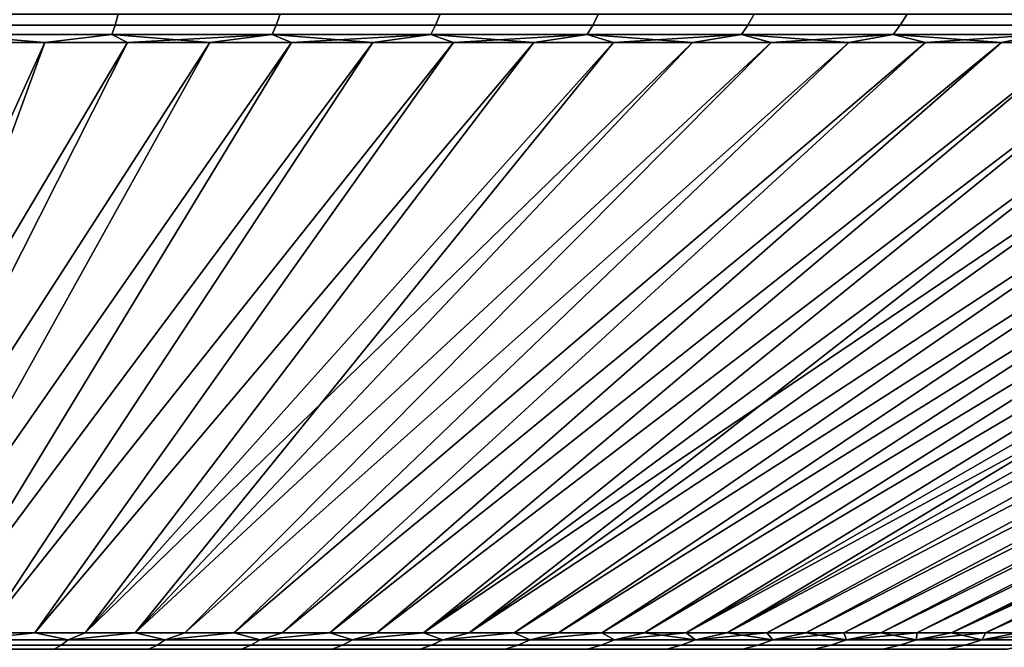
# Model space of a CAD drawing. Header units: metres. Extents: x -109 to 109, y -100 to 58.
# Tile 634 of 642: x 81 to 90, y 48 to 53. Entities that reach past the tile are written whole.
import ezdxf

# ---------------------------------------------------------------- set-up
doc = ezdxf.new("R2010")
doc.units = ezdxf.units.M
doc.layers.add('solid_21_062_100_XXX', color=7, linetype='CONTINUOUS')

msp = doc.modelspace()

# ---------------------------------------------------------------- linework, layer by layer
at = {"layer": 'solid_21_062_100_XXX'}
for points in [[(82.115601, 53.246349, 30.492739), (80.721916, 53.246349, 30.71673), (80.701859, 53.152493, 30.570814), (82.088928, 53.152493, 30.347887)], [(80.721916, 53.246349, -30.71673), (82.115601, 53.246349, -30.492739), (82.088928, 53.152493, -30.347887), (80.701859, 53.152493, -30.570814)], [(83.49765, 53.246349, 30.205545), (82.115601, 53.246349, 30.492739), (82.088928, 53.152493, 30.347887), (83.464409, 53.152493, 30.062057)], [(82.115601, 53.246349, -30.492739), (83.49765, 53.246349, -30.205545), (83.464409, 53.152493, -30.062057), (82.088928, 53.152493, -30.347887)], [(84.865189, 53.246349, 29.855747), (83.49765, 53.246349, 30.205545), (83.464409, 53.152493, 30.062057), (84.825447, 53.152493, 29.713923)], [(83.49765, 53.246349, -30.205545), (84.865189, 53.246349, -29.855747), (84.825447, 53.152493, -29.713923), (83.464409, 53.152493, -30.062057)], [(86.215393, 53.246349, 29.444069), (84.865189, 53.246349, 29.855747), (84.825447, 53.152493, 29.713923), (86.169243, 53.152493, 29.304199)], [(84.865189, 53.246349, -29.855747), (86.215393, 53.246349, -29.444069), (86.169243, 53.152493, -29.304199), (84.825447, 53.152493, -29.713923)], [(87.545456, 53.246349, 28.971363), (86.215393, 53.246349, 29.444069), (86.169243, 53.152493, 29.304199), (87.492989, 53.152493, 28.833738)], [(86.215393, 53.246349, -29.444069), (87.545456, 53.246349, -28.971363), (87.492989, 53.152493, -28.833738), (86.169243, 53.152493, -29.304199)], [(88.852631, 53.246349, 28.43861), (87.545456, 53.246349, 28.971363), (87.492989, 53.152493, 28.833738), (88.793953, 53.152493, 28.303516)], [(87.545456, 53.246349, -28.971363), (88.852631, 53.246349, -28.43861), (88.793953, 53.152493, -28.303516), (87.492989, 53.152493, -28.833738)], [(90.134201, 53.246349, 27.846912), (88.852631, 53.246349, 28.43861), (88.793953, 53.152493, 28.303516), (90.069435, 53.152493, 27.71463)], [(88.852631, 53.246349, -28.43861), (90.134201, 53.246349, -27.846912), (90.069435, 53.152493, -27.71463), (88.793953, 53.152493, -28.303516)], [(82.088928, 53.152493, 30.347887), (80.701859, 53.152493, 30.570814), (80.680771, 53.071838, 30.417341), (82.060867, 53.071838, 30.195534)], [(80.701859, 53.152493, -30.570814), (82.088928, 53.152493, -30.347887), (82.060867, 53.071838, -30.195534), (80.680771, 53.071838, -30.417341)], [(83.464409, 53.152493, 30.062057), (82.088928, 53.152493, 30.347887), (82.060867, 53.071838, 30.195534), (83.429443, 53.071838, 29.91114)], [(82.088928, 53.152493, -30.347887), (83.464409, 53.152493, -30.062057), (83.429443, 53.071838, -29.91114), (82.060867, 53.071838, -30.195534)], [(84.825447, 53.152493, 29.713923), (83.464409, 53.152493, 30.062057), (83.429443, 53.071838, 29.91114), (84.783653, 53.071838, 29.564753)], [(83.464409, 53.152493, -30.062057), (84.825447, 53.152493, -29.713923), (84.783653, 53.071838, -29.564753), (83.429443, 53.071838, -29.91114)], [(86.169243, 53.152493, 29.304199), (84.825447, 53.152493, 29.713923), (84.783653, 53.071838, 29.564753), (86.120697, 53.071838, 29.157085)], [(84.825447, 53.152493, -29.713923), (86.169243, 53.152493, -29.304199), (86.120697, 53.071838, -29.157085), (84.783653, 53.071838, -29.564753)], [(87.492989, 53.152493, 28.833738), (86.169243, 53.152493, 29.304199), (86.120697, 53.071838, 29.157085), (87.437798, 53.071838, 28.688988)], [(86.169243, 53.152493, -29.304199), (87.492989, 53.152493, -28.833738), (87.437798, 53.071838, -28.688988), (86.120697, 53.071838, -29.157085)], [(88.793953, 53.152493, 28.303516), (87.492989, 53.152493, 28.833738), (87.437798, 53.071838, 28.688988), (88.732231, 53.071838, 28.161427)], [(87.492989, 53.152493, -28.833738), (88.793953, 53.152493, -28.303516), (88.732231, 53.071838, -28.161427), (87.437798, 53.071838, -28.688988)], [(90.069435, 53.152493, 27.71463), (88.793953, 53.152493, 28.303516), (88.732231, 53.071838, 28.161427), (90.001312, 53.071838, 27.575497)], [(88.793953, 53.152493, -28.303516), (90.069435, 53.152493, -27.71463), (90.001312, 53.071838, -27.575497), (88.732231, 53.071838, -28.161427)], [(80.680771, 53.071838, 30.417341), (80.782082, 53.00507, 30.24045), (81.489815, 53.00507, 30.131756)], [(82.060867, 53.071838, 30.195534), (80.680771, 53.071838, 30.417341), (81.489815, 53.00507, 30.131756)], [(80.680771, 53.071838, -30.417341), (82.060867, 53.071838, -30.195534), (81.489792, 53.00507, -30.13176), (80.782059, 53.00507, -30.240452)], [(82.060867, 53.071838, -30.195534), (82.194794, 53.00507, -30.006504), (81.489792, 53.00507, -30.13176)], [(82.060867, 53.071838, 30.195534), (81.489815, 53.00507, 30.131756), (82.194817, 53.00507, 30.0065)], [(82.060867, 53.071838, 30.195534), (82.194817, 53.00507, 30.0065), (82.896683, 53.00507, 29.864752)], [(83.429443, 53.071838, 29.91114), (82.060867, 53.071838, 30.195534), (82.896683, 53.00507, 29.864752)], [(82.060867, 53.071838, -30.195534), (83.429443, 53.071838, -29.91114), (82.194794, 53.00507, -30.006504)], [(83.429443, 53.071838, -29.91114), (82.89666, 53.00507, -29.864758), (82.194794, 53.00507, -30.006504)], [(83.429443, 53.071838, -29.91114), (83.595016, 53.00507, -29.706594), (82.89666, 53.00507, -29.864758)], [(83.429443, 53.071838, 29.91114), (82.896683, 53.00507, 29.864752), (83.595032, 53.00507, 29.706589)], [(83.429443, 53.071838, 29.91114), (83.595032, 53.00507, 29.706589), (84.28949, 53.00507, 29.532099)], [(84.783653, 53.071838, 29.564753), (83.429443, 53.071838, 29.91114), (84.28949, 53.00507, 29.532099)], [(83.429443, 53.071838, -29.91114), (84.783653, 53.071838, -29.564753), (83.595016, 53.00507, -29.706594)], [(84.783653, 53.071838, -29.564753), (84.289467, 53.00507, -29.532103), (83.595016, 53.00507, -29.706594)], [(84.783653, 53.071838, -29.564753), (84.979645, 53.00507, -29.341381), (84.289467, 53.00507, -29.532103)], [(84.783653, 53.071838, 29.564753), (84.28949, 53.00507, 29.532099), (84.97966, 53.00507, 29.341375)], [(84.783653, 53.071838, 29.564753), (84.97966, 53.00507, 29.341375), (85.665169, 53.00507, 29.134525)], [(86.120697, 53.071838, 29.157085), (84.783653, 53.071838, 29.564753), (85.665169, 53.00507, 29.134525)], [(84.783653, 53.071838, -29.564753), (86.120697, 53.071838, -29.157085), (84.979645, 53.00507, -29.341381)], [(86.120697, 53.071838, -29.157085), (85.665154, 53.00507, -29.134531), (84.979645, 53.00507, -29.341381)], [(86.120697, 53.071838, -29.157085), (86.345627, 53.00507, -28.911667), (85.665154, 53.00507, -29.134531)], [(86.120697, 53.071838, 29.157085), (85.665169, 53.00507, 29.134525), (86.345642, 53.00507, 28.911663)], [(86.120697, 53.071838, 29.157085), (86.345642, 53.00507, 28.911663), (87.020706, 53.00507, 28.672909)], [(87.437798, 53.071838, 28.688988), (86.120697, 53.071838, 29.157085), (87.020706, 53.00507, 28.672909)], [(86.120697, 53.071838, -29.157085), (87.437798, 53.071838, -28.688988), (86.345627, 53.00507, -28.911667)], [(87.437798, 53.071838, -28.688988), (87.020691, 53.00507, -28.672915), (86.345627, 53.00507, -28.911667)], [(87.437798, 53.071838, -28.688988), (87.689972, 53.00507, -28.418402), (87.020691, 53.00507, -28.672915)], [(87.437798, 53.071838, 28.688988), (87.020706, 53.00507, 28.672909), (87.689987, 53.00507, 28.418396)], [(87.437798, 53.071838, 28.688988), (87.689987, 53.00507, 28.418396), (88.353111, 53.00507, 28.148262)], [(88.732231, 53.071838, 28.161427), (87.437798, 53.071838, 28.688988), (88.353111, 53.00507, 28.148262)], [(87.437798, 53.071838, -28.688988), (88.732231, 53.071838, -28.161427), (87.689972, 53.00507, -28.418402)], [(88.732231, 53.071838, -28.161427), (88.353096, 53.00507, -28.148268), (87.689972, 53.00507, -28.418402)], [(88.732231, 53.071838, -28.161427), (89.009712, 53.00507, -27.862665), (88.353096, 53.00507, -28.148268)], [(88.732231, 53.071838, 28.161427), (88.353111, 53.00507, 28.148262), (89.009727, 53.00507, 27.862659)], [(88.732231, 53.071838, 28.161427), (89.009727, 53.00507, 27.862659), (89.659462, 53.00507, 27.561743)], [(90.001312, 53.071838, 27.575497), (88.732231, 53.071838, 28.161427), (89.659462, 53.00507, 27.561743)], [(88.732231, 53.071838, -28.161427), (90.001312, 53.071838, -27.575497), (89.009712, 53.00507, -27.862665)], [(90.001312, 53.071838, -27.575497), (89.659447, 53.00507, -27.561749), (89.009712, 53.00507, -27.862665)], [(90.001312, 53.071838, -27.575497), (90.301949, 53.00507, -27.245684), (89.659447, 53.00507, -27.561749)], [(90.001312, 53.071838, 27.575497), (89.659462, 53.00507, 27.561743), (90.301964, 53.00507, 27.245676)], [(81.489792, 53.00507, -30.13176), (79.202568, 47.968861, -16.485189), (78.755165, 47.968861, -16.552328), (80.782059, 53.00507, -30.240452)], [(82.89666, 53.00507, -29.864758), (79.647995, 47.968861, -16.405958), (79.202568, 47.968861, -16.485189), (82.194794, 53.00507, -30.006504)], [(81.489792, 53.00507, -30.13176), (82.194794, 53.00507, -30.006504), (79.202568, 47.968861, -16.485189)], [(80.782082, 53.00507, 30.24045), (79.202591, 47.968861, 16.485186), (79.64801, 47.968861, 16.405956), (81.489815, 53.00507, 30.131756)], [(83.595016, 53.00507, -29.706594), (80.09111, 47.968861, -16.314695), (79.647995, 47.968861, -16.405958), (82.89666, 53.00507, -29.864758)], [(82.194817, 53.00507, 30.0065), (79.64801, 47.968861, 16.405956), (80.091125, 47.968861, 16.314692), (82.896683, 53.00507, 29.864752)], [(82.194817, 53.00507, 30.0065), (81.489815, 53.00507, 30.131756), (79.64801, 47.968861, 16.405956)], [(84.289467, 53.00507, -29.532103), (80.531593, 47.968861, -16.211466), (80.09111, 47.968861, -16.314695), (83.595016, 53.00507, -29.706594)], [(82.896683, 53.00507, 29.864752), (80.091125, 47.968861, 16.314692), (80.531601, 47.968861, 16.211462), (83.595032, 53.00507, 29.706589)], [(84.979645, 53.00507, -29.341381), (80.969116, 47.968861, -16.096346), (80.531593, 47.968861, -16.211466), (84.289467, 53.00507, -29.532103)], [(83.595032, 53.00507, 29.706589), (80.531601, 47.968861, 16.211462), (80.969124, 47.968861, 16.096342), (84.28949, 53.00507, 29.532099)], [(85.665154, 53.00507, -29.134531), (81.403358, 47.968861, -15.96942), (80.969116, 47.968861, -16.096346), (84.979645, 53.00507, -29.341381)], [(84.28949, 53.00507, 29.532099), (80.969124, 47.968861, 16.096342), (81.403374, 47.968861, 15.969417), (84.97966, 53.00507, 29.341375)], [(86.345627, 53.00507, -28.911667), (81.834015, 47.968861, -15.830782), (81.403358, 47.968861, -15.96942), (85.665154, 53.00507, -29.134531)], [(84.97966, 53.00507, 29.341375), (81.403374, 47.968861, 15.969417), (81.834023, 47.968861, 15.830779), (85.665169, 53.00507, 29.134525)], [(87.689972, 53.00507, -28.418402), (82.26075, 47.968861, -15.680532), (81.834015, 47.968861, -15.830782), (87.020691, 53.00507, -28.672915)], [(86.345627, 53.00507, -28.911667), (87.020691, 53.00507, -28.672915), (81.834015, 47.968861, -15.830782)], [(85.665169, 53.00507, 29.134525), (81.834023, 47.968861, 15.830779), (82.260757, 47.968861, 15.68053), (86.345642, 53.00507, 28.911663)], [(88.353096, 53.00507, -28.148268), (82.683258, 47.968861, -15.518783), (82.26075, 47.968861, -15.680532), (87.689972, 53.00507, -28.418402)], [(87.020706, 53.00507, 28.672909), (82.260757, 47.968861, 15.68053), (82.683266, 47.968861, 15.51878), (87.689987, 53.00507, 28.418396)], [(87.020706, 53.00507, 28.672909), (86.345642, 53.00507, 28.911663), (82.260757, 47.968861, 15.68053)], [(89.009712, 53.00507, -27.862665), (83.101234, 47.968861, -15.345651), (82.683258, 47.968861, -15.518783), (88.353096, 53.00507, -28.148268)], [(87.689987, 53.00507, 28.418396), (82.683266, 47.968861, 15.51878), (83.101242, 47.968861, 15.345648), (88.353111, 53.00507, 28.148262)], [(89.659447, 53.00507, -27.561749), (83.514374, 47.968861, -15.161264), (83.101234, 47.968861, -15.345651), (89.009712, 53.00507, -27.862665)], [(88.353111, 53.00507, 28.148262), (83.101242, 47.968861, 15.345648), (83.514374, 47.968861, 15.161262), (89.009727, 53.00507, 27.862659)], [(90.301949, 53.00507, -27.245684), (83.922356, 47.968861, -14.965758), (83.514374, 47.968861, -15.161264), (89.659447, 53.00507, -27.561749)], [(89.009727, 53.00507, 27.862659), (83.514374, 47.968861, 15.161262), (83.922363, 47.968861, 14.965755), (89.659462, 53.00507, 27.561743)], [(90.936859, 53.00507, -26.914644), (84.324905, 47.968861, -14.759276), (83.922356, 47.968861, -14.965758), (90.301949, 53.00507, -27.245684)], [(89.659462, 53.00507, 27.561743), (83.922363, 47.968861, 14.965755), (84.324905, 47.968861, 14.759273), (90.301964, 53.00507, 27.245676)], [(91.563843, 53.00507, -26.56881), (84.721703, 47.968861, -14.54197), (84.324905, 47.968861, -14.759276), (90.936859, 53.00507, -26.914644)], [(90.301964, 53.00507, 27.245676), (84.324905, 47.968861, 14.759273), (84.72171, 47.968861, 14.541966), (90.936874, 53.00507, 26.914635)], [(92.792625, 53.00507, -25.833532), (85.11248, 47.968861, -14.313998), (84.721703, 47.968861, -14.54197), (92.182541, 53.00507, -26.208374)], [(91.563843, 53.00507, -26.56881), (92.182541, 53.00507, -26.208374), (84.721703, 47.968861, -14.54197)], [(90.936874, 53.00507, 26.914635), (84.72171, 47.968861, 14.541966), (85.112488, 47.968861, 14.313993), (91.563858, 53.00507, 26.568802)], [(93.393753, 53.00507, -25.444492), (85.496933, 47.968861, -14.075529), (85.11248, 47.968861, -14.313998), (92.792625, 53.00507, -25.833532)], [(92.182556, 53.00507, 26.208364), (85.112488, 47.968861, 14.313993), (85.496941, 47.968861, 14.075523), (92.792641, 53.00507, 25.833523)], [(92.182556, 53.00507, 26.208364), (91.563858, 53.00507, 26.568802), (85.112488, 47.968861, 14.313993)], [(93.985596, 53.00507, -25.041466), (85.874794, 47.968861, -13.826736), (85.496933, 47.968861, -14.075529), (93.393753, 53.00507, -25.444492)], [(92.792641, 53.00507, 25.833523), (85.496941, 47.968861, 14.075523), (85.874802, 47.968861, 13.826731), (93.393768, 53.00507, 25.444481)], [(94.567825, 53.00507, -24.624676), (86.245773, 47.968861, -13.567803), (85.874794, 47.968861, -13.826736), (93.985596, 53.00507, -25.041466)], [(93.393768, 53.00507, 25.444481), (85.874802, 47.968861, 13.826731), (86.245781, 47.968861, 13.567797), (93.985611, 53.00507, 25.041456)], [(95.140129, 53.00507, -24.194351), (86.609604, 47.968861, -13.298919), (86.245773, 47.968861, -13.567803), (94.567825, 53.00507, -24.624676)], [(93.985611, 53.00507, 25.041456), (86.245781, 47.968861, 13.567797), (86.609612, 47.968861, 13.298912), (94.567841, 53.00507, 24.624666)], [(95.702187, 53.00507, -23.750729), (86.966019, 47.968861, -13.020282), (86.609604, 47.968861, -13.298919), (95.140129, 53.00507, -24.194351)], [(94.567841, 53.00507, 24.624666), (86.609612, 47.968861, 13.298912), (86.966026, 47.968861, 13.020275), (95.140144, 53.00507, 24.19434)], [(96.794334, 53.00507, -22.824572), (87.314766, 47.968861, -12.732095), (86.966019, 47.968861, -13.020282), (96.253685, 53.00507, -23.29405)], [(95.702187, 53.00507, -23.750729), (96.253685, 53.00507, -23.29405), (86.966019, 47.968861, -13.020282)], [(95.140144, 53.00507, 24.19434), (86.966026, 47.968861, 13.020275), (87.314774, 47.968861, 12.732087), (95.702194, 53.00507, 23.750717)], [(97.323822, 53.00507, -22.342545), (87.655571, 47.968861, -12.434569), (87.314766, 47.968861, -12.732095), (96.794334, 53.00507, -22.824572)], [(96.2537, 53.00507, 23.294041), (87.314774, 47.968861, 12.732087), (87.655579, 47.968861, 12.434563), (96.794342, 53.00507, 22.82456)], [(96.2537, 53.00507, 23.294041), (95.702194, 53.00507, 23.750717), (87.314774, 47.968861, 12.732087)], [(97.841866, 53.00507, -21.84824), (87.988205, 47.968861, -12.127925), (87.655571, 47.968861, -12.434569), (97.323822, 53.00507, -22.342545)], [(96.794342, 53.00507, 22.82456), (87.655579, 47.968861, 12.434563), (87.988213, 47.968861, 12.127918), (97.323837, 53.00507, 22.342533)], [(98.348183, 53.00507, -21.341927), (88.312408, 47.968861, -11.812385), (87.988205, 47.968861, -12.127925), (97.841866, 53.00507, -21.84824)], [(97.323837, 53.00507, 22.342533), (87.988213, 47.968861, 12.127918), (88.312408, 47.968861, 11.812378), (97.841881, 53.00507, 21.848228)], [(98.842491, 53.00507, -20.823883), (88.627945, 47.968861, -11.488181), (88.312408, 47.968861, -11.812385), (98.348183, 53.00507, -21.341927)], [(97.841881, 53.00507, 21.848228), (88.312408, 47.968861, 11.812378), (88.627953, 47.968861, 11.488174), (98.348198, 53.00507, 21.341915)], [(99.324516, 53.00507, -20.294395), (88.934586, 47.968861, -11.155552), (88.627945, 47.968861, -11.488181), (98.842491, 53.00507, -20.823883)], [(98.348198, 53.00507, 21.341915), (88.627953, 47.968861, 11.488174), (88.934593, 47.968861, 11.155545), (98.842499, 53.00507, 20.823872)], [(99.793991, 53.00507, -19.753754), (89.232117, 47.968861, -10.814741), (88.934586, 47.968861, -11.155552), (99.324516, 53.00507, -20.294395)], [(98.842499, 53.00507, 20.823872), (88.934593, 47.968861, 11.155545), (89.232117, 47.968861, 10.814734), (99.324524, 53.00507, 20.294382)], [(100.694298, 53.00507, -18.6402), (89.520302, 47.968861, -10.465998), (89.232117, 47.968861, -10.814741), (100.250671, 53.00507, -19.202253)], [(99.793991, 53.00507, -19.753754), (100.250671, 53.00507, -19.202253), (89.232117, 47.968861, -10.814741)], [(99.324524, 53.00507, 20.294382), (89.232117, 47.968861, 10.814734), (89.520309, 47.968861, 10.46599), (99.794006, 53.00507, 19.75374)], [(101.124619, 53.00507, -18.067902), (89.798935, 47.968861, -10.109578), (89.520302, 47.968861, -10.465998), (100.694298, 53.00507, -18.6402)], [(100.250687, 53.00507, 19.20224), (89.520309, 47.968861, 10.46599), (89.798943, 47.968861, 10.109571), (100.694305, 53.00507, 18.640186)], [(100.250687, 53.00507, 19.20224), (99.794006, 53.00507, 19.75374), (89.520309, 47.968861, 10.46599)], [(80.846436, 47.90863, -15.937908), (80.969116, 47.968861, -16.096346), (81.403358, 47.968861, -15.96942)], [(80.846436, 47.90863, -15.937908), (81.403358, 47.968861, -15.96942), (81.68853, 47.90863, -15.683992)], [(80.846436, 47.90863, 15.937908), (81.68853, 47.90863, 15.683992), (81.403374, 47.968861, 15.969417), (80.969124, 47.968861, 16.096342)], [(81.68853, 47.90863, -15.683992), (81.403358, 47.968861, -15.96942), (81.834015, 47.968861, -15.830782)], [(81.68853, 47.90863, 15.683992), (81.834023, 47.968861, 15.830779), (81.403374, 47.968861, 15.969417)], [(81.68853, 47.90863, -15.683992), (81.834015, 47.968861, -15.830782), (82.26075, 47.968861, -15.680532)], [(81.68853, 47.90863, -15.683992), (82.26075, 47.968861, -15.680532), (82.515907, 47.90863, -15.385618)], [(81.68853, 47.90863, 15.683992), (82.515907, 47.90863, 15.385618), (82.260757, 47.968861, 15.68053), (81.834023, 47.968861, 15.830779)], [(82.515907, 47.90863, -15.385618), (82.26075, 47.968861, -15.680532), (82.683258, 47.968861, -15.518783)], [(82.515907, 47.90863, 15.385618), (82.683266, 47.968861, 15.51878), (82.260757, 47.968861, 15.68053)], [(82.515907, 47.90863, -15.385618), (82.683258, 47.968861, -15.518783), (83.101234, 47.968861, -15.345651)], [(82.515907, 47.90863, -15.385618), (83.101234, 47.968861, -15.345651), (83.326241, 47.90863, -15.043633)], [(82.515907, 47.90863, 15.385618), (83.326241, 47.90863, 15.043633), (83.101242, 47.968861, 15.345648), (82.683266, 47.968861, 15.51878)], [(83.326241, 47.90863, -15.043633), (83.101234, 47.968861, -15.345651), (83.514374, 47.968861, -15.161264)], [(83.326241, 47.90863, 15.043633), (83.514374, 47.968861, 15.161262), (83.101242, 47.968861, 15.345648)], [(83.326241, 47.90863, -15.043633), (83.514374, 47.968861, -15.161264), (83.922356, 47.968861, -14.965758)], [(83.326241, 47.90863, -15.043633), (83.922356, 47.968861, -14.965758), (84.117218, 47.90863, -14.659003)], [(83.326241, 47.90863, 15.043633), (84.117218, 47.90863, 14.659003), (83.922363, 47.968861, 14.965755), (83.514374, 47.968861, 15.161262)], [(84.117218, 47.90863, -14.659003), (83.922356, 47.968861, -14.965758), (84.324905, 47.968861, -14.759276)], [(84.117218, 47.90863, 14.659003), (84.324905, 47.968861, 14.759273), (83.922363, 47.968861, 14.965755)], [(84.117218, 47.90863, -14.659003), (84.324905, 47.968861, -14.759276), (84.721703, 47.968861, -14.54197)], [(84.117218, 47.90863, -14.659003), (84.721703, 47.968861, -14.54197), (84.886612, 47.90863, -14.232822)], [(84.117218, 47.90863, 14.659003), (84.886612, 47.90863, 14.232822), (84.72171, 47.968861, 14.541966), (84.324905, 47.968861, 14.759273)], [(84.886612, 47.90863, -14.232822), (84.721703, 47.968861, -14.54197), (85.11248, 47.968861, -14.313998)], [(84.886612, 47.90863, 14.232822), (85.112488, 47.968861, 14.313993), (84.72171, 47.968861, 14.541966)], [(84.886612, 47.90863, -14.232822), (85.11248, 47.968861, -14.313998), (85.496933, 47.968861, -14.075529)], [(84.886612, 47.90863, -14.232822), (85.496933, 47.968861, -14.075529), (85.632225, 47.90863, -13.766296)], [(84.886612, 47.90863, 14.232822), (85.632225, 47.90863, 13.766296), (85.496941, 47.968861, 14.075523), (85.112488, 47.968861, 14.313993)], [(85.632225, 47.90863, -13.766296), (85.496933, 47.968861, -14.075529), (85.874794, 47.968861, -13.826736)], [(85.632225, 47.90863, 13.766296), (85.874802, 47.968861, 13.826731), (85.496941, 47.968861, 14.075523)], [(85.632225, 47.90863, -13.766296), (85.874794, 47.968861, -13.826736), (86.245773, 47.968861, -13.567803)], [(85.632225, 47.90863, -13.766296), (86.245773, 47.968861, -13.567803), (86.351952, 47.90863, -13.260749)], [(85.632225, 47.90863, 13.766296), (86.351952, 47.90863, 13.260749), (86.245781, 47.968861, 13.567797), (85.874802, 47.968861, 13.826731)], [(86.351952, 47.90863, -13.260749), (86.245773, 47.968861, -13.567803), (86.609604, 47.968861, -13.298919)], [(86.351952, 47.90863, 13.260749), (86.609612, 47.968861, 13.298912), (86.245781, 47.968861, 13.567797)], [(86.351952, 47.90863, -13.260749), (86.609604, 47.968861, -13.298919), (86.966019, 47.968861, -13.020282)], [(86.351952, 47.90863, -13.260749), (86.966019, 47.968861, -13.020282), (87.043755, 47.90863, -12.717611)], [(87.043755, 47.90863, 12.717611), (86.609612, 47.968861, 13.298912), (86.351952, 47.90863, 13.260749)], [(87.043755, 47.90863, 12.717611), (86.966026, 47.968861, 13.020275), (86.609612, 47.968861, 13.298912)], [(87.043755, 47.90863, -12.717611), (86.966019, 47.968861, -13.020282), (87.314766, 47.968861, -12.732095)], [(87.043755, 47.90863, 12.717611), (87.314774, 47.968861, 12.732087), (86.966026, 47.968861, 13.020275)], [(87.043755, 47.90863, -12.717611), (87.314766, 47.968861, -12.732095), (87.655571, 47.968861, -12.434569)], [(87.043755, 47.90863, -12.717611), (87.655571, 47.968861, -12.434569), (87.705673, 47.90863, -12.138426)], [(87.705673, 47.90863, 12.138426), (87.314774, 47.968861, 12.732087), (87.043755, 47.90863, 12.717611)], [(87.705673, 47.90863, 12.138426), (87.655579, 47.968861, 12.434563), (87.314774, 47.968861, 12.732087)], [(87.705673, 47.90863, -12.138426), (87.655571, 47.968861, -12.434569), (87.988205, 47.968861, -12.127925)], [(87.705673, 47.90863, 12.138426), (87.988213, 47.968861, 12.127918), (87.655579, 47.968861, 12.434563)], [(87.705673, 47.90863, -12.138426), (87.988205, 47.968861, -12.127925), (88.312408, 47.968861, -11.812385)], [(87.705673, 47.90863, -12.138426), (88.312408, 47.968861, -11.812385), (88.335823, 47.90863, -11.524832)], [(88.335823, 47.90863, 11.524832), (87.988213, 47.968861, 12.127918), (87.705673, 47.90863, 12.138426)], [(88.335823, 47.90863, 11.524832), (88.312408, 47.968861, 11.812378), (87.988213, 47.968861, 12.127918)], [(88.335823, 47.90863, -11.524832), (88.312408, 47.968861, -11.812385), (88.627945, 47.968861, -11.488181)], [(88.335823, 47.90863, 11.524832), (88.627953, 47.968861, 11.488174), (88.312408, 47.968861, 11.812378)], [(88.335823, 47.90863, -11.524832), (88.627945, 47.968861, -11.488181), (88.934586, 47.968861, -11.155552)], [(88.335823, 47.90863, -11.524832), (88.934586, 47.968861, -11.155552), (88.932426, 47.90863, -10.878569)], [(88.932426, 47.90863, 10.878569), (88.627953, 47.968861, 11.488174), (88.335823, 47.90863, 11.524832)], [(88.932426, 47.90863, 10.878569), (88.934593, 47.968861, 11.155545), (88.627953, 47.968861, 11.488174)], [(88.932426, 47.90863, -10.878569), (88.934586, 47.968861, -11.155552), (89.232117, 47.968861, -10.814741)], [(88.932426, 47.90863, -10.878569), (89.232117, 47.968861, -10.814741), (89.520302, 47.968861, -10.465998)], [(88.932426, 47.90863, -10.878569), (89.520302, 47.968861, -10.465998), (89.493782, 47.90863, -10.20147)], [(88.932426, 47.90863, 10.878569), (89.232117, 47.968861, 10.814734), (88.934593, 47.968861, 11.155545)], [(89.493782, 47.90863, 10.20147), (89.232117, 47.968861, 10.814734), (88.932426, 47.90863, 10.878569)], [(89.493782, 47.90863, 10.20147), (89.520309, 47.968861, 10.46599), (89.232117, 47.968861, 10.814734)], [(89.493782, 47.90863, -10.20147), (89.520302, 47.968861, -10.465998), (89.798935, 47.968861, -10.109578)], [(89.493782, 47.90863, -10.20147), (89.798935, 47.968861, -10.109578), (90.067825, 47.968861, -9.745745)], [(89.493782, 47.90863, -10.20147), (90.067825, 47.968861, -9.745745), (90.018311, 47.90863, -9.495454)], [(89.493782, 47.90863, 10.20147), (89.798943, 47.968861, 10.109571), (89.520309, 47.968861, 10.46599)], [(90.018311, 47.90863, 9.495454), (89.798943, 47.968861, 10.109571), (89.493782, 47.90863, 10.20147)], [(81.628914, 47.861267, 15.503784), (80.796501, 47.861267, 15.754783), (80.745811, 47.827278, 15.568913), (81.568405, 47.827278, 15.320876)], [(80.796501, 47.861267, -15.754783), (81.628914, 47.861267, -15.503784), (81.568405, 47.827278, -15.320876), (80.745811, 47.827278, -15.568913)], [(81.68853, 47.90863, 15.683992), (80.846436, 47.90863, 15.937908), (80.796501, 47.861267, 15.754783), (81.628914, 47.861267, 15.503784)], [(80.846436, 47.90863, -15.937908), (81.68853, 47.90863, -15.683992), (81.628914, 47.861267, -15.503784), (80.796501, 47.861267, -15.754783)], [(82.446785, 47.861267, 15.208838), (81.628914, 47.861267, 15.503784), (81.568405, 47.827278, 15.320876), (82.376633, 47.827278, 15.02941)], [(81.628914, 47.861267, -15.503784), (82.446785, 47.861267, -15.208838), (82.376633, 47.827278, -15.02941), (81.568405, 47.827278, -15.320876)], [(82.515907, 47.90863, 15.385618), (81.68853, 47.90863, 15.683992), (81.628914, 47.861267, 15.503784), (82.446785, 47.861267, 15.208838)], [(81.68853, 47.90863, -15.683992), (82.515907, 47.90863, -15.385618), (82.446785, 47.861267, -15.208838), (81.628914, 47.861267, -15.503784)], [(83.24781, 47.861267, 14.870782), (82.446785, 47.861267, 15.208838), (82.376633, 47.827278, 15.02941), (83.168198, 47.827278, 14.695342)], [(82.446785, 47.861267, -15.208838), (83.24781, 47.861267, -14.870782), (83.168198, 47.827278, -14.695342), (82.376633, 47.827278, -15.02941)], [(83.326241, 47.90863, 15.043633), (82.515907, 47.90863, 15.385618), (82.446785, 47.861267, 15.208838), (83.24781, 47.861267, 14.870782)], [(82.515907, 47.90863, -15.385618), (83.326241, 47.90863, -15.043633), (83.24781, 47.861267, -14.870782), (82.446785, 47.861267, -15.208838)], [(84.029701, 47.861267, 14.490573), (83.24781, 47.861267, 14.870782), (83.168198, 47.827278, 14.695342), (83.940865, 47.827278, 14.319618)], [(83.24781, 47.861267, -14.870782), (84.029701, 47.861267, -14.490573), (83.940865, 47.827278, -14.319618), (83.168198, 47.827278, -14.695342)], [(84.117218, 47.90863, 14.659003), (83.326241, 47.90863, 15.043633), (83.24781, 47.861267, 14.870782), (84.029701, 47.861267, 14.490573)], [(83.326241, 47.90863, -15.043633), (84.117218, 47.90863, -14.659003), (84.029701, 47.861267, -14.490573), (83.24781, 47.861267, -14.870782)], [(84.790245, 47.861267, 14.069288), (84.029701, 47.861267, 14.490573), (83.940865, 47.827278, 14.319618), (84.692444, 47.827278, 13.903304)], [(84.029701, 47.861267, -14.490573), (84.790245, 47.861267, -14.069288), (84.692444, 47.827278, -13.903304), (83.940865, 47.827278, -14.319618)], [(84.886612, 47.90863, 14.232822), (84.117218, 47.90863, 14.659003), (84.029701, 47.861267, 14.490573), (84.790245, 47.861267, 14.069288)], [(84.117218, 47.90863, -14.659003), (84.886612, 47.90863, -14.232822), (84.790245, 47.861267, -14.069288), (84.029701, 47.861267, -14.490573)], [(85.527298, 47.861267, 13.608123), (84.790245, 47.861267, 14.069288), (84.692444, 47.827278, 13.903304), (85.420792, 47.827278, 13.447578)], [(84.790245, 47.861267, -14.069288), (85.527298, 47.861267, -13.608123), (85.420792, 47.827278, -13.447578), (84.692444, 47.827278, -13.903304)], [(85.632225, 47.90863, 13.766296), (84.886612, 47.90863, 14.232822), (84.790245, 47.861267, 14.069288), (85.527298, 47.861267, 13.608123)], [(84.886612, 47.90863, -14.232822), (85.632225, 47.90863, -13.766296), (85.527298, 47.861267, -13.608123), (84.790245, 47.861267, -14.069288)], [(86.238754, 47.861267, 13.108383), (85.527298, 47.861267, 13.608123), (85.420792, 47.827278, 13.447578), (86.123863, 47.827278, 12.953735)], [(85.527298, 47.861267, -13.608123), (86.238754, 47.861267, -13.108383), (86.123863, 47.827278, -12.953735), (85.420792, 47.827278, -13.447578)], [(86.351952, 47.90863, 13.260749), (85.632225, 47.90863, 13.766296), (85.527298, 47.861267, 13.608123), (86.238754, 47.861267, 13.108383)], [(85.632225, 47.90863, -13.766296), (86.351952, 47.90863, -13.260749), (86.238754, 47.861267, -13.108383), (85.527298, 47.861267, -13.608123)], [(86.922607, 47.861267, 12.571487), (86.238754, 47.861267, 13.108383), (86.123863, 47.827278, 12.953735), (86.799644, 47.827278, 12.423173)], [(86.238754, 47.861267, -13.108383), (86.922607, 47.861267, -12.571487), (86.799644, 47.827278, -12.423173), (86.123863, 47.827278, -12.953735)], [(87.043755, 47.90863, 12.717611), (86.351952, 47.90863, 13.260749), (86.238754, 47.861267, 13.108383), (86.922607, 47.861267, 12.571487)], [(86.351952, 47.90863, -13.260749), (87.043755, 47.90863, -12.717611), (86.922607, 47.861267, -12.571487), (86.238754, 47.861267, -13.108383)], [(87.57692, 47.861267, 11.998956), (86.922607, 47.861267, 12.571487), (86.799644, 47.827278, 12.423173), (87.446236, 47.827278, 11.857396)], [(86.922607, 47.861267, -12.571487), (87.57692, 47.861267, -11.998956), (87.446236, 47.827278, -11.857396), (86.799644, 47.827278, -12.423173)], [(87.705673, 47.90863, 12.138426), (87.043755, 47.90863, 12.717611), (86.922607, 47.861267, 12.571487), (87.57692, 47.861267, 11.998956)], [(87.043755, 47.90863, -12.717611), (87.705673, 47.90863, -12.138426), (87.57692, 47.861267, -11.998956), (86.922607, 47.861267, -12.571487)], [(88.199829, 47.861267, 11.392411), (87.57692, 47.861267, 11.998956), (87.446236, 47.827278, 11.857396), (88.061798, 47.827278, 11.258008)], [(87.57692, 47.861267, -11.998956), (88.199829, 47.861267, -11.392411), (88.061798, 47.827278, -11.258008), (87.446236, 47.827278, -11.857396)], [(88.335823, 47.90863, 11.524832), (87.705673, 47.90863, 12.138426), (87.57692, 47.861267, 11.998956), (88.199829, 47.861267, 11.392411)], [(87.705673, 47.90863, -12.138426), (88.335823, 47.90863, -11.524832), (88.199829, 47.861267, -11.392411), (87.57692, 47.861267, -11.998956)], [(88.789574, 47.861267, 10.753574), (88.199829, 47.861267, 11.392411), (88.061798, 47.827278, 11.258008), (88.644592, 47.827278, 10.626708)], [(88.199829, 47.861267, -11.392411), (88.789574, 47.861267, -10.753574), (88.644592, 47.827278, -10.626708), (88.061798, 47.827278, -11.258008)], [(88.932426, 47.90863, 10.878569), (88.335823, 47.90863, 11.524832), (88.199829, 47.861267, 11.392411), (88.789574, 47.861267, 10.753574)], [(88.335823, 47.90863, -11.524832), (88.932426, 47.90863, -10.878569), (88.789574, 47.861267, -10.753574), (88.199829, 47.861267, -11.392411)], [(89.34449, 47.861267, 10.084255), (88.789574, 47.861267, 10.753574), (88.644592, 47.827278, 10.626708), (89.192955, 47.827278, 9.965285)], [(88.789574, 47.861267, -10.753574), (89.34449, 47.861267, -10.084255), (89.192955, 47.827278, -9.965285), (88.644592, 47.827278, -10.626708)], [(89.493782, 47.90863, 10.20147), (88.932426, 47.90863, 10.878569), (88.789574, 47.861267, 10.753574), (89.34449, 47.861267, 10.084255)], [(88.932426, 47.90863, -10.878569), (89.493782, 47.90863, -10.20147), (89.34449, 47.861267, -10.084255), (88.789574, 47.861267, -10.753574)], [(89.862991, 47.861267, 9.386352), (89.34449, 47.861267, 10.084255), (89.192955, 47.827278, 9.965285), (89.705338, 47.827278, 9.275615)], [(89.34449, 47.861267, -10.084255), (89.862991, 47.861267, -9.386352), (89.705338, 47.827278, -9.275615), (89.192955, 47.827278, -9.965285)], [(90.018311, 47.90863, 9.495454), (89.493782, 47.90863, 10.20147), (89.34449, 47.861267, 10.084255), (89.862991, 47.861267, 9.386352)], [(89.493782, 47.90863, -10.20147), (90.018311, 47.90863, -9.495454), (89.862991, 47.861267, -9.386352), (89.34449, 47.861267, -10.084255)]]:
    msp.add_3dface(points, dxfattribs=at)

doc.saveas('drawing.dxf')
